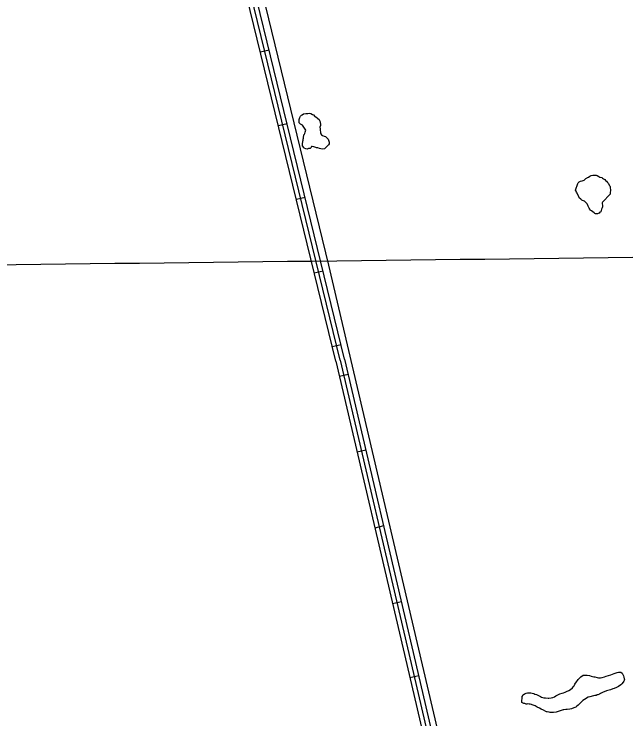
# Model space of a CAD drawing. Extents: x 3694830 to 3732949, y 415201 to 440970.
# Drawn here: x 3701458 to 3703509, y 425181 to 427545 of the extents above; entities that cross this region are included whole.
import ezdxf

# ---------------------------------------------------------------- set-up
doc = ezdxf.new("R2010")
doc.units = 0
for name, color, linetype in [('V-GRID-MAJR', 7, 'Continuous'), ('V-ROAD-CNTR', 7, 'Continuous'), ('V-SITE-VEGE', 7, 'Continuous'), ('V-TOPO-SHOR', 7, 'Continuous')]:
    doc.layers.add(name, color=color, linetype=linetype)

msp = doc.modelspace()

# ---------------------------------------------------------------- linework, layer by layer
at = {"layer": 'V-GRID-MAJR'}
msp.add_spline([(3698983.973, 426676.689), (3704276.781, 426737.893), (3709569.5810000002, 426799.866), (3714862.3710000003, 426862.61), (3720155.153, 426926.124), (3725447.9250000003, 426990.407), (3730740.688, 427055.46), (3730740.6890000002, 427055.46)], degree=3, dxfattribs=at)
at = {"layer": 'V-ROAD-CNTR'}
for p, q in [((3702283.477394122, 427418.147137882), (3702312.6213358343, 427425.2631236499)), ((3702343.800273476, 427171.06563204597), (3702372.9442151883, 427178.1816178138)), ((3702404.12315283, 426923.9851262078), (3702433.2670945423, 426931.10011197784)), ((3702464.446032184, 426676.9036203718), (3702493.5899738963, 426684.0186061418)), ((3702524.768911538, 426429.82211453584), (3702553.9128532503, 426436.9371003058)), ((3702577.9048052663, 426336.51030115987), (3702548.6928636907, 426329.6803148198)), ((3702637.3696863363, 426082.1718098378), (3702608.1567447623, 426075.341823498)), ((3702696.8335674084, 425827.83331851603), (3702667.6216258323, 425821.00333217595)), ((3702756.298448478, 425573.49482719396), (3702727.0855069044, 425566.66484085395)), ((3702814.405332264, 425324.9303243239), (3702785.19239069, 425318.10433797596))]:
    msp.add_line(p, q, dxfattribs=at)
for points in [[(3702565.97782912, 426387.52119913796), (3702022.972915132, 428611.65675085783), (3701979.481002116, 428754.8674644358), (3701950.82905942, 428777.2524196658), (3701923.5431139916, 428786.129401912), (3701666.2016286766, 428697.59057899)], [(3702551.405858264, 426383.963206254), (3702008.4999440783, 428607.69575878), (3701966.5070280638, 428745.968482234), (3701943.6760737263, 428763.8054465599), (3701923.676113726, 428770.3124335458), (3701671.0816189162, 428683.40660735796)], [(3702536.8338874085, 426380.4052133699), (3701997.870965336, 428587.98979819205)], [(3702551.405858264, 426383.963206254), (3702789.2633825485, 425366.60924096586), (3702947.2970664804, 424690.22859372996), (3703039.7678815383, 424295.0183841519), (3703063.564833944, 424189.7575946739)], [(3702566.011829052, 426387.3781994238), (3702803.8693533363, 425370.02323413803), (3702961.903037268, 424693.6435869), (3703054.385852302, 424298.3813774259), (3703074.3568123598, 424210.046554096)], [(3702536.799887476, 426380.548213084), (3702774.65741176, 425363.1952477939), (3702932.691095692, 424686.81360055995), (3703025.149910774, 424291.655390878), (3703046.0878688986, 424199.0395761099)]]:
    msp.add_lwpolyline(points, dxfattribs=at)
at = {"layer": 'V-SITE-VEGE'}
for points in [[(3702435.833, 427156.192), (3702424.555, 427172.75800000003), (3702422.163, 427173.764), (3702417.862, 427175.76300000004), (3702416.443, 427177.231), (3702413.61, 427180.64900000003), (3702413.176, 427183.547), (3702413.309, 427191.25200000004), (3702415.347, 427197.95900000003), (3702418.3170000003, 427202.72500000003), (3702421.7430000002, 427206.038), (3702424.176, 427207.443), (3702428.5670000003, 427210.741), (3702435.815, 427212.064), (3702442.555, 427211.949), (3702448.34, 427212.33400000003), (3702452.176, 427211.306), (3702458.394, 427208.793), (3702461.261, 427207.298), (3702466.467, 427201.914), (3702469.805, 427199.929), (3702474.563, 427196.478), (3702475.9820000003, 427195.01), (3702480.25, 427191.08400000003), (3702482.136, 427188.645), (3702483.984, 427183.797), (3702485.264, 427174.143), (3702484.733, 427171.261), (3702483.199, 427165.99), (3702483.591, 427160.685), (3702484.465, 427155.373), (3702484.842, 427149.104), (3702485.264, 427145.727), (3702486.187, 427143.302), (3702489.02, 427139.884), (3702492.356, 427137.89900000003), (3702497.14, 427135.892), (3702501.449, 427134.373), (3702504.304, 427132.401), (3702507.147, 427129.46400000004), (3702510.923, 427125.065), (3702512.328, 427122.632), (3702514.1410000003, 427115.859), (3702514.04, 427110.081), (3702511.5700000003, 427106.27), (3702509.115, 427103.419), (3702505.6780000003, 427099.626), (3702500.784, 427094.893), (3702498.3510000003, 427093.489), (3702491.578, 427091.67600000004), (3702486.779, 427092.721), (3702481.506, 427094.254), (3702475.761, 427096.278), (3702471.436, 427096.833), (3702469.5270000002, 427097.82800000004), (3702462.345, 427100.358), (3702457.538, 427100.92100000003), (3702455.1210000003, 427100.48), (3702453.637, 427098.097), (3702450.208, 427094.783), (3702445.379, 427093.9), (3702442.471, 427092.987), (3702440.042, 427091.58400000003), (3702436.2060000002, 427092.612), (3702430.4760000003, 427095.598), (3702429.056, 427097.066), (3702424.827, 427103.39900000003), (3702424.436, 427108.70300000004), (3702426.044, 427118.308), (3702426.599, 427122.636), (3702427.119, 427125.034), (3702427.666, 427128.878), (3702428.6780000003, 427131.749), (3702429.257, 427137.521), (3702429.788, 427140.4), (3702431.256, 427141.821), (3702432.268, 427144.695), (3702433.296, 427148.531)], [(3703339.816, 426954.061), (3703347.91, 426977.043), (3703349.389, 426978.944), (3703352.823, 426982.739), (3703354.767, 426983.669), (3703357.187, 426984.59), (3703362.502, 426985.465), (3703365.889, 426986.37200000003), (3703369.2830000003, 426987.75800000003), (3703373.201, 426991.545), (3703374.677, 426993.44800000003), (3703379.052, 426995.78), (3703381.002, 426997.194), (3703383.426, 426998.115), (3703388.299, 427001.406), (3703393.15, 427003.733), (3703398.467, 427004.605), (3703401.844, 427005.029), (3703410.022, 427004.411), (3703412.895, 427003.397), (3703418.14, 427000.419), (3703422.443, 426998.42), (3703428.188, 426996.397), (3703431.045, 426994.423), (3703434.383, 426992.438), (3703438.194, 426989.966), (3703441.5160000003, 426987.021), (3703444.846, 426984.55700000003), (3703448.151, 426980.648), (3703450.9760000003, 426976.746), (3703453.775, 426971.401), (3703455.18, 426968.97000000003), (3703456.077, 426965.101), (3703456.4930000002, 426961.241), (3703457.376, 426956.41000000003), (3703457.154, 426943.409), (3703456.153, 426941.017), (3703454.666, 426938.635), (3703453.198, 426937.216), (3703450.759, 426935.33), (3703448.309, 426932.962), (3703444.875, 426929.167), (3703443.39, 426926.78500000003), (3703430.66, 426914.479), (3703430.137, 426912.079), (3703430.08, 426908.708), (3703431.444, 426903.868), (3703431.346, 426898.091), (3703430.342, 426895.699), (3703427.846, 426890.444), (3703426.3340000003, 426886.616), (3703424.819, 426882.30700000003), (3703422.386, 426880.902), (3703419.441, 426877.58), (3703416.526, 426876.185), (3703414.103, 426875.262), (3703407.843, 426875.368), (3703405.453, 426876.374), (3703402.6040000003, 426878.829), (3703398.3200000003, 426881.791), (3703393.56, 426885.244), (3703389.751, 426887.716), (3703387.873, 426890.636), (3703386.011, 426894.521), (3703383.236, 426901.31), (3703380.909, 426906.166), (3703379.498, 426908.118), (3703377.131, 426910.565), (3703374.774, 426913.492), (3703371.933, 426916.433), (3703370.022, 426917.428), (3703366.6780000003, 426918.929), (3703364.278, 426919.452), (3703361.894, 426920.936), (3703358.099, 426924.373), (3703352.403, 426929.284), (3703350.998, 426931.717), (3703345.9050000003, 426943.843), (3703343.5700000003, 426948.218), (3703342.184, 426951.61100000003)]]:
    msp.add_lwpolyline(points, close=True, dxfattribs=at)
for points in [[(3703465.217, 425281.16000000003), (3703457.947, 425278.393), (3703453.589, 425277.021), (3703443.91, 425274.295), (3703431.3030000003, 425269.21), (3703424.495, 425265.472), (3703420.612, 425263.613), (3703415.764, 425261.768), (3703412.858, 425260.852), (3703409.946, 425259.457), (3703404.631, 425258.585), (3703400.773, 425258.167), (3703388.6780000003, 425255.001), (3703382.3880000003, 425253.18), (3703370.219, 425245.678), (3703365.339, 425241.908), (3703349.182, 425226.288), (3703344.791, 425222.991), (3703341.373, 425220.158), (3703337.977, 425218.77), (3703335.071, 425217.856), (3703326.83, 425214.623), (3703321.02, 425212.79600000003), (3703312.818, 425211.97000000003), (3703307.5130000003, 425211.577), (3703301.236, 425210.721), (3703298.832, 425210.76), (3703292.049, 425208.468), (3703285.747, 425206.166), (3703275.108, 425203.457), (3703266.416, 425202.158), (3703255.34, 425202.34500000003), (3703251.4960000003, 425202.892), (3703245.735, 425203.95300000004), (3703243.335, 425204.47500000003), (3703240.9450000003, 425205.476), (3703233.306, 425209.46), (3703225.186, 425213.449), (3703219.464, 425216.916), (3703211.335, 425220.427), (3703204.6520000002, 425223.91000000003), (3703197.96, 425226.913), (3703195.086, 425227.924), (3703193.186, 425229.403), (3703188.869, 425230.43700000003), (3703185.0160000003, 425230.503), (3703180.201, 425230.585), (3703177.295, 425229.669), (3703174.416, 425230.2), (3703170.1070000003, 425231.717), (3703167.225, 425232.248), (3703162.443, 425234.257), (3703160.532, 425235.25), (3703161.364, 425255.949), (3703164.815, 425260.705), (3703166.285, 425262.126), (3703168.724, 425264.01), (3703171.157, 425265.41500000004), (3703174.551, 425266.804), (3703178.901, 425267.692), (3703184.205, 425268.086), (3703187.568, 425267.549), (3703190.937, 425267.49), (3703194.781, 425266.943), (3703200.536, 425265.39900000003), (3703203.882, 425263.9), (3703209.643, 425262.83900000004), (3703215.847, 425259.36100000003), (3703223.0130000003, 425255.869), (3703226.3510000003, 425253.887), (3703234.0130000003, 425251.349), (3703239.784, 425250.77), (3703248.435, 425249.662), (3703250.841, 425249.621), (3703259.051, 425250.927), (3703264.862, 425252.754), (3703269.717, 425255.081), (3703274.098, 425257.897), (3703287.703, 425264.895), (3703295.438, 425266.689), (3703299.788, 425267.576), (3703306.09, 425269.88), (3703310.4620000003, 425272.21400000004), (3703317.7430000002, 425275.463), (3703323.113, 425279.706), (3703330.416, 425284.4), (3703332.88, 425287.728), (3703335.362, 425292.023), (3703337.858, 425297.28), (3703343.773, 425305.365), (3703346.728, 425309.169), (3703349.2, 425312.98), (3703358.0130000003, 425321.50200000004), (3703366.2970000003, 425327.142), (3703374.006, 425327.492), (3703379.306, 425327.404), (3703387.465, 425325.821), (3703393.22, 425324.279), (3703401.8540000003, 425322.206), (3703405.215, 425321.667), (3703412.879, 425319.13)], [(3703412.879, 425319.13), (3703417.198, 425318.092), (3703423.946, 425318.462), (3703429.259, 425319.335), (3703437.494, 425322.085), (3703442.812, 425323.441), (3703458.799, 425328.95), (3703469.9420000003, 425332.614), (3703476.248, 425335.39900000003), (3703479.627, 425335.82300000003), (3703484.948, 425337.177), (3703492.65, 425337.05), (3703497.41, 425333.597), (3703501.123, 425325.348), (3703502.4930000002, 425320.99), (3703503.832, 425314.704), (3703504.258, 425311.325), (3703502.747, 425307.499), (3703500.275, 425303.686), (3703495.364, 425297.991), (3703492.423, 425295.152), (3703485.106, 425289.493), (3703477.819, 425285.764), (3703470.538, 425282.516), (3703465.217, 425281.16000000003)]]:
    msp.add_lwpolyline(points, dxfattribs=at)
at = {"layer": 'V-TOPO-SHOR'}
msp.add_lwpolyline([(3702098.397475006, 428402.75887210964), (3702511.8368764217, 426702.44823495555), (3702893.3788307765, 425075.8746400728), (3703007.1720452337, 424607.3143452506), (3703100.8841041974, 424219.0786723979)], dxfattribs=at)

doc.saveas('drawing.dxf')
